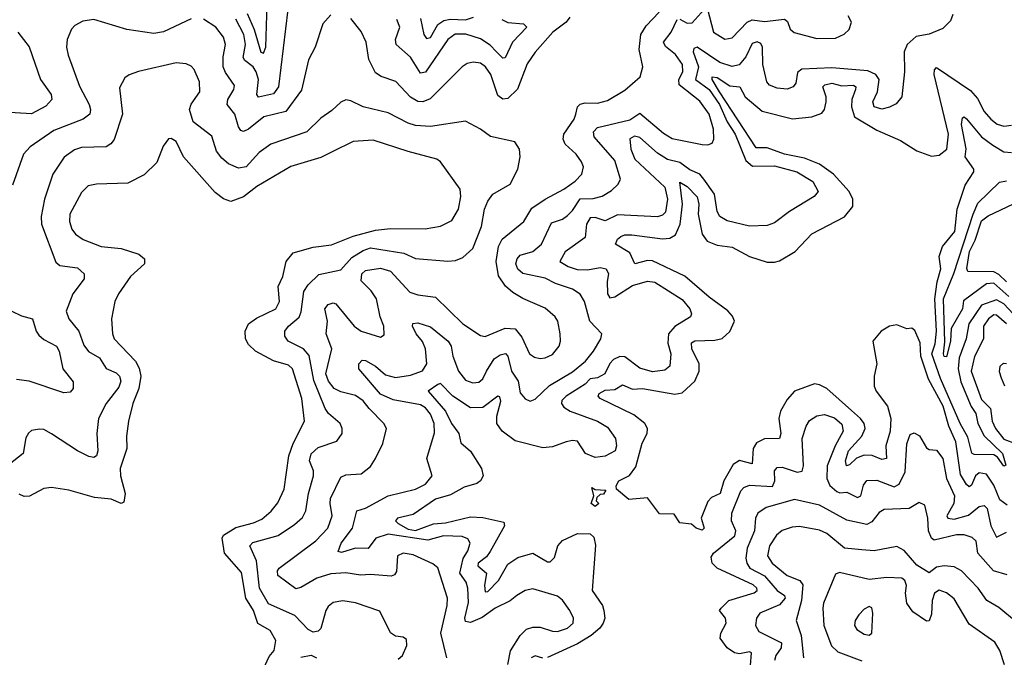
# Model space of a CAD drawing. Extents: x 1933546 to 2138868, y 524910 to 667279.
# Tile 281 of 466: x 2035478 to 2039426, y 614988 to 617544. Entities that reach past the tile are written whole.
import ezdxf

# ---------------------------------------------------------------- set-up
doc = ezdxf.new("R2010")
doc.units = 0

msp = doc.modelspace()

# ---------------------------------------------------------------- linework, layer by layer
at = {"layer": '0CON10XD'}
for points in [[(2036389.7, 617569.7), (2036418.5, 617505), (2036444.9, 617414.9), (2036455, 617410), (2036465, 617433.8), (2036470.7, 617605)], [(2036725, 617564.2), (2036692.7, 617527.3), (2036662.2, 617435), (2036635.9, 617384.1), (2036608.2, 617261.8), (2036545, 617176.6), (2036457.1, 617155), (2036395, 617105.3), (2036375, 617096.8), (2036365, 617099.6), (2036354.8, 617114.8), (2036341, 617165), (2036309.4, 617205), (2036312.9, 617225), (2036336.2, 617265), (2036339.1, 617280.9), (2036302.5, 617332.5), (2036293.8, 617355), (2036293, 617395), (2036302.9, 617445), (2036294.7, 617475), (2036263.8, 617515), (2036215, 617546.1)], [(2036552.5, 617585), (2036515.2, 617275), (2036495, 617247.8), (2036435, 617234.2), (2036429.2, 617245), (2036435.5, 617305), (2036426.5, 617335), (2036414.2, 617355), (2036380.2, 617380.2), (2036373.3, 617393.3), (2036382.9, 617445), (2036376.3, 617485), (2036345, 617546.9)], [(2036879.7, 615985), (2036855, 616016), (2036825, 616037.8), (2036765, 616052.3), (2036739.1, 616065), (2036716, 616095), (2036705.9, 616125), (2036728.8, 616225), (2036707.1, 616285), (2036712.1, 616335), (2036701.8, 616385), (2036715, 616402.9), (2036735, 616408.5), (2036745, 616404.6), (2036819.6, 616315), (2036846.9, 616295), (2036925, 616271.9), (2036938.9, 616281.1), (2036938.2, 616315), (2036923.6, 616353.6), (2036908.6, 616425), (2036887.3, 616457.3), (2036846.9, 616496.9), (2036850.4, 616525), (2036865, 616539.2), (2036925, 616548.6), (2036965, 616535.8), (2037042.5, 616452.5), (2037075, 616441.5), (2037145, 616432.3), (2037255, 616325.4), (2037325, 616277.9), (2037345, 616273.8), (2037425, 616307.2), (2037465, 616305.4), (2037490.8, 616270.8), (2037522.3, 616205), (2037541.7, 616191.7), (2037565, 616186), (2037585, 616188), (2037615, 616202.1), (2037640.9, 616235), (2037646.9, 616255), (2037645.4, 616285), (2037636.2, 616335), (2037625, 616352.9), (2037585, 616387.9), (2037495, 616426.9), (2037455, 616450.4), (2037426.1, 616476.1), (2037397.3, 616517.3), (2037388.3, 616575), (2037398.5, 616635), (2037412.5, 616665), (2037499.5, 616735), (2037531.9, 616788.1), (2037585, 616824.7), (2037660, 616865), (2037705, 616896.4), (2037732.2, 616925), (2037738.2, 616955), (2037730.9, 616975), (2037709.1, 617005), (2037665.4, 617045), (2037656.7, 617065), (2037659.7, 617085), (2037701.3, 617145), (2037708.6, 617165), (2037714.7, 617195), (2037725, 617206), (2037745, 617211.4), (2037795, 617210.4), (2037835, 617220.4), (2037905, 617261.5), (2037966.5, 617315), (2037976.4, 617355), (2037961.6, 617425), (2037968.4, 617485), (2037990.3, 617519.7), (2038041.8, 617575)], [(2039220, 617565), (2039210.5, 617539.5), (2039180.5, 617509.5), (2039125, 617487.1), (2039073.4, 617476.6), (2039037.1, 617445), (2039025.4, 617415), (2039026.4, 617335), (2039015.8, 617235), (2038993, 617207), (2038966.4, 617193.6), (2038935, 617185.6), (2038904.5, 617195), (2038898.5, 617215), (2038918.1, 617255), (2038924.7, 617305), (2038910.9, 617325), (2038879.2, 617339.2), (2038735, 617351.3), (2038615, 617346.7), (2038596.6, 617333.4), (2038590, 617290), (2038579.2, 617275), (2038555, 617265.5), (2038515, 617270.4), (2038485, 617281.8), (2038473.8, 617295), (2038458.5, 617365), (2038457.2, 617435), (2038449.7, 617449.7), (2038435, 617455.8), (2038415, 617448.8), (2038390, 617395), (2038363, 617363), (2038335, 617356.2), (2038285, 617373.4), (2038195, 617434.1), (2038181, 617429), (2038178.5, 617415), (2038199.5, 617355), (2038188.5, 617305), (2038242.5, 617265), (2038284.2, 617205), (2038314.5, 617134.5), (2038346.6, 617085), (2038390.2, 616980.2), (2038416.8, 616956.8), (2038505, 616958), (2038594.3, 616935), (2038658.1, 616895), (2038680, 616855), (2038663.8, 616835), (2038564.7, 616775.2), (2038505, 616730), (2038475, 616719.1), (2038405, 616716.3), (2038315, 616738.2), (2038285.5, 616755), (2038274.7, 616775), (2038264.2, 616845), (2038221.2, 616905), (2038204.9, 616924.8), (2038165, 616942.2), (2038125, 616972), (2038075, 616984), (2038035, 617008.9), (2037965, 617072), (2037943.2, 617076.8), (2037923.9, 617066.1), (2037928, 617025), (2037945.2, 616985), (2038065, 616872.3), (2038075.2, 616825), (2038067.2, 616772.8), (2038055, 616760.4), (2038035, 616754.2), (2037875, 616761.5), (2037825, 616737.8), (2037785, 616751.3), (2037765, 616750), (2037751.2, 616725), (2037745, 616671.5), (2037665.8, 616614.2), (2037643.3, 616575), (2037677.3, 616555), (2037713.3, 616543.3), (2037755, 616542), (2037805, 616551.1), (2037830, 616545), (2037839.6, 616525), (2037833.7, 616495), (2037834.8, 616445), (2037845, 616428.9), (2037865, 616432.6), (2037935, 616478.9), (2037995, 616495.4), (2038025, 616491.3), (2038135, 616421.8), (2038165.4, 616385), (2038171.5, 616365), (2038167.7, 616352.3), (2038105.2, 616314.8), (2038079.5, 616285), (2038077, 616247), (2038088.8, 616205), (2038085.5, 616155), (2038065, 616138.8), (2038015, 616132.5), (2037965, 616147.5), (2037905, 616192.9), (2037885, 616194.4), (2037858.6, 616181.4), (2037843.9, 616166.1), (2037824.7, 616125), (2037795, 616108), (2037765, 616104), (2037745, 616083.3), (2037668.8, 616035), (2037652.3, 616017.7), (2037650, 616005), (2037660.5, 615990.5), (2037685, 615974.7), (2037795, 615934.7), (2037835, 615910.9), (2037866.7, 615865), (2037870.7, 615835), (2037865.4, 615815), (2037825, 615793.8), (2037785, 615789), (2037746.9, 615805), (2037714.4, 615854.4), (2037695, 615857.4), (2037668.7, 615851.3), (2037615, 615831), (2037575, 615827.3), (2037465, 615855.2), (2037412.9, 615895), (2037391, 615925), (2037390.7, 615955), (2037407.7, 616015), (2037402.6, 616032.6), (2037395, 616035.4), (2037335, 615990), (2037285, 615987.7), (2037214.4, 616034.4), (2037165.8, 616085.8), (2037155, 616081.8), (2037115.6, 616055), (2037185.3, 615975.3), (2037209.1, 615925), (2037238.8, 615885), (2037247.2, 615847.2), (2037285, 615814.7), (2037329.3, 615745), (2037336.5, 615715), (2037325.2, 615695), (2037311.1, 615685), (2037259.8, 615670.2), (2037205, 615639.7), (2037145, 615622.3), (2037055, 615560.3), (2036993.1, 615545), (2036984.4, 615535), (2036995, 615524.4), (2037035, 615502), (2037065, 615496.7), (2037137.1, 615522.9), (2037185, 615527.2), (2037285, 615551.5), (2037335, 615548.6), (2037419.4, 615529.4), (2037422, 615515), (2037365, 615411.6), (2037349.1, 615390.9), (2037315.7, 615365), (2037315.3, 615355), (2037349.2, 615325), (2037341.4, 615275), (2037345, 615250), (2037355, 615250.9), (2037397.6, 615295), (2037435, 615360.6), (2037475, 615388.1), (2037535, 615405.3), (2037595, 615370), (2037605, 615370), (2037621.8, 615388.2), (2037636.1, 615435), (2037655, 615456.1), (2037715, 615484.1), (2037765, 615483.1), (2037780, 615470), (2037786.9, 615436.9), (2037774.1, 615255), (2037814.7, 615195), (2037820.9, 615175)], [(2038125, 617546.2), (2038155, 617530.5), (2038175, 617532.4), (2038223.3, 617585)], [(2038236.2, 617586.2), (2038259.7, 617495), (2038305, 617465.9), (2038335, 617471.1), (2038395.7, 617535), (2038415, 617544.6), (2038465, 617537.6), (2038545, 617547.2), (2038557, 617537), (2038567, 617507), (2038583.8, 617493.8), (2038675, 617469.5), (2038749.7, 617470.3), (2038784.1, 617485.9), (2038803.8, 617505), (2038813.8, 617535), (2038800.3, 617560.3)], [(2036165, 617547.5), (2036054.4, 617495.6), (2036015, 617489), (2035906.7, 617505), (2035775, 617545.5), (2035731.1, 617538.9), (2035698.2, 617521.8), (2035685, 617506), (2035667.5, 617465), (2035665.5, 617435), (2035672.1, 617402.1), (2035718, 617278), (2035756.7, 617205), (2035761.8, 617185), (2035758.5, 617165), (2035732.5, 617145), (2035615, 617099.8), (2035519.5, 617035), (2035492.2, 617005), (2035449.3, 616880.7)], [(2037435, 614958.8), (2037446, 615014), (2037485.4, 615075), (2037510, 615100), (2037535, 615107.9), (2037565, 615108.2), (2037615, 615091.8), (2037635, 615091.5), (2037674, 615105), (2037696.7, 615125), (2037698.2, 615145), (2037683.8, 615175), (2037655, 615217.1), (2037635, 615233.1), (2037535, 615261.8), (2037505, 615255.5), (2037471.4, 615235), (2037445, 615213.6), (2037384.8, 615185.2), (2037332.5, 615147.5), (2037285, 615127.5), (2037265, 615131.8), (2037262.6, 615145), (2037277.2, 615207.2), (2037275.2, 615265.2), (2037268.5, 615288.5), (2037242.4, 615325), (2037256.1, 615383.9), (2037275.3, 615415), (2037284.5, 615445), (2037275, 615462.2), (2037251.9, 615471.9), (2037177.5, 615475), (2037115, 615457.7), (2036955, 615481.4), (2036906.1, 615465), (2036875, 615424), (2036825, 615424.8), (2036768, 615408), (2036755, 615412.5), (2036767.4, 615445), (2036811.9, 615505), (2036829.4, 615575), (2036865, 615585.2), (2036955, 615634.7), (2037065, 615661.3), (2037105, 615682.5), (2037131.4, 615715), (2037110, 615785), (2037141.7, 615888.3), (2037139.3, 615925), (2037125, 615962.5), (2037105, 615987.6), (2037085, 616000.2), (2036975, 616019.7), (2036925, 616042.8), (2036837.5, 616145), (2036837.8, 616165), (2036851.1, 616178.9), (2036865, 616177.7), (2036905, 616155.3), (2036945, 616120.5), (2036985, 616110.2), (2037045, 616118.7), (2037093.7, 616136.3), (2037109.8, 616165), (2037105.2, 616225), (2037093.6, 616253.6), (2037067.6, 616285), (2037052.7, 616315), (2037053.8, 616326.2), (2037075, 616329.2), (2037125, 616312.5), (2037196.1, 616255), (2037208.2, 616235), (2037214.7, 616195), (2037237.5, 616135), (2037265, 616099.2), (2037295, 616087.9), (2037319.2, 616090.8), (2037335, 616104.4), (2037349.2, 616135), (2037380.6, 616185), (2037405, 616200.7), (2037425.6, 616205.6), (2037435.2, 616195), (2037449.6, 616135), (2037476.2, 616095), (2037485, 616048.6), (2037505, 616024.2), (2037525, 616014.3), (2037545, 616023.1), (2037602.2, 616077.8), (2037695, 616132.9), (2037746.6, 616175), (2037779.4, 616215), (2037807.8, 616265), (2037812.5, 616285), (2037763.9, 616335), (2037742.8, 616415), (2037725, 616443.5), (2037695, 616463.3), (2037626, 616486), (2037585, 616507.5), (2037495, 616526.4), (2037475, 616544.7), (2037467.1, 616565), (2037472.4, 616585), (2037485, 616600.4), (2037535, 616614.8), (2037570.5, 616645), (2037610.5, 616729.5), (2037655, 616744.8), (2037675, 616759.1), (2037695, 616778.8), (2037725, 616825.5), (2037777.7, 616827.7), (2037813.1, 616836.9), (2037851.1, 616858.9), (2037877.8, 616885), (2037887.3, 616905), (2037865, 616980.4), (2037780.9, 617075), (2037779.5, 617095), (2037795, 617112.6), (2037925, 617142.7), (2037965, 617169.2), (2038059.5, 617089.5), (2038095, 617068.7), (2038215, 617043.8), (2038237.7, 617042.3), (2038255, 617050), (2038260.9, 617065), (2038260.3, 617105), (2038243.1, 617165), (2038205, 617217.5), (2038122.9, 617282.9), (2038121.2, 617305), (2038137.7, 617335), (2038136.1, 617365), (2038107.6, 617405), (2038067.1, 617437.1), (2038059.7, 617455), (2038090, 617495), (2038115, 617545.5)], [(2037684.6, 617555), (2037668.7, 617535), (2037615.4, 617495), (2037545.3, 617414.7), (2037512.9, 617367.1), (2037473.9, 617266.1), (2037435, 617228.2), (2037415, 617225.3), (2037395, 617240.9), (2037367, 617325), (2037345.9, 617355.9), (2037325, 617369.7), (2037295.9, 617374.1), (2037271.7, 617368.3), (2037251.5, 617355), (2037123.2, 617226.8), (2037095, 617215.3), (2037075, 617216.6), (2037044.4, 617234.4), (2036986, 617296), (2036927, 617317), (2036905, 617331.5), (2036878.2, 617385), (2036866.6, 617455), (2036847.6, 617497.6), (2036805, 617549.1)], [(2037410.6, 617545), (2037435, 617532.7), (2037498.4, 617528.4), (2037511.1, 617515), (2037454.3, 617455), (2037425, 617392.2), (2037415, 617390), (2037390, 617415), (2037365, 617442), (2037325, 617468.3), (2037266.4, 617486.4), (2037223.6, 617486.4), (2037195.3, 617465), (2037105, 617334.1), (2037085, 617330.7), (2037045, 617394.6), (2036987.5, 617445), (2036985.3, 617465), (2037002.3, 617515), (2036989.6, 617545)], [(2037085, 617549.5), (2037098.1, 617485), (2037109.1, 617469.1), (2037125, 617473.6), (2037154.9, 617525.1), (2037178.4, 617541.6), (2037203.4, 617546.6), (2037265.8, 617544.2), (2037297.7, 617555)], [(2035470.6, 617495), (2035516.2, 617436.2), (2035560.6, 617305), (2035603.8, 617245), (2035606.2, 617225), (2035582.6, 617197.4), (2035525, 617166.9), (2035415.8, 617174.2)], [(2036995, 614980.8), (2037013.3, 614995), (2037030.6, 615035), (2037028.6, 615058.6), (2037015, 615068.8), (2036985, 615072), (2036965, 615086.2), (2036922.2, 615172.2), (2036825, 615206.3), (2036774.2, 615214.2), (2036735, 615207.3), (2036715, 615191.8), (2036705.3, 615175), (2036685, 615102.9), (2036675, 615092.9), (2036655, 615088.6), (2036635, 615098.6), (2036580.9, 615155), (2036475, 615202.7), (2036439.7, 615265), (2036427.4, 615375), (2036400, 615435), (2036412.6, 615447.4), (2036513.7, 615476.3), (2036579.8, 615520.2), (2036611.2, 615548.8), (2036624.7, 615575), (2036635.2, 615645), (2036655.8, 615715), (2036655.3, 615735), (2036640.4, 615775), (2036646.9, 615803.1), (2036675, 615828.4), (2036750, 615855), (2036770.5, 615885), (2036770.9, 615905), (2036762.5, 615925), (2036715.8, 615965.8), (2036702.7, 615985), (2036657.7, 616097.7), (2036638.3, 616198.3), (2036615.3, 616225), (2036595, 616235.2), (2036553.8, 616255), (2036540.4, 616275), (2036541.5, 616295), (2036555.4, 616315), (2036598.3, 616351.7), (2036606.5, 616373.5), (2036617.8, 616455), (2036635, 616481.8), (2036677.7, 616522.3), (2036765, 616540.9), (2036809.7, 616590.3), (2036855, 616618.6), (2036885, 616629), (2037017.6, 616607.6), (2037065, 616586.7), (2037195, 616576.4), (2037225, 616579.4), (2037255, 616591.4), (2037295, 616627.1), (2037329.1, 616715), (2037341.1, 616785), (2037355, 616816.7), (2037375, 616845.5), (2037444.6, 616885.4), (2037475.7, 616945), (2037484.2, 616995), (2037482, 617025), (2037463.3, 617055), (2037366, 617076), (2037325, 617105.6), (2037265, 617137.5), (2037125, 617115.8), (2037065, 617119.7), (2037035, 617129.1), (2036955, 617171.1), (2036854.7, 617194.7), (2036805, 617218.9), (2036785, 617222.5), (2036765, 617213.3), (2036729.9, 617180.1), (2036685, 617150), (2036628.9, 617095), (2036485, 617045.9), (2036437.4, 617012.6), (2036386.2, 616955), (2036355, 616949.1), (2036315, 616967.1), (2036288.7, 616988.7), (2036267.1, 617017.1), (2036247.9, 617077.9), (2036173.9, 617135), (2036159.2, 617185), (2036165, 617205.7), (2036199.6, 617255), (2036198.9, 617295), (2036176.7, 617345), (2036165, 617357.5), (2036145, 617367.8), (2036105, 617370.9), (2035953.7, 617336.3), (2035916.6, 617323.4), (2035899.3, 617310.7), (2035878.3, 617271.7), (2035890.4, 617165), (2035856.2, 617063.8), (2035843.3, 617046.7), (2035825, 617035.3), (2035725, 617032.4), (2035697.8, 617022.2), (2035656.6, 616993.4), (2035610.9, 616925), (2035577.4, 616825), (2035563.3, 616755), (2035564.7, 616725), (2035622.2, 616572.2), (2035638.5, 616558.5), (2035708.8, 616548.8), (2035735.6, 616525), (2035736.5, 616505), (2035690.9, 616445), (2035664.1, 616375), (2035675.3, 616345), (2035714.8, 616294.8), (2035735, 616239.5), (2035754.2, 616214.2), (2035797.9, 616187.9), (2035825, 616145.5), (2035865, 616128.7), (2035877.2, 616115), (2035883.8, 616095), (2035875, 616070.8), (2035824.6, 616005), (2035794, 615945), (2035787.2, 615885), (2035791.1, 615815), (2035785, 615796.2), (2035775, 615789.2), (2035755, 615792.5), (2035710, 615815), (2035605, 615884.4), (2035575, 615900.6), (2035557, 615903), (2035525, 615897.1), (2035513, 615887), (2035502.4, 615867.6), (2035491.1, 615805), (2035435, 615760.2)], [(2039437.5, 615597.5), (2039408.8, 615618.8), (2039385, 615677.9), (2039355, 615722.4), (2039325, 615726.7), (2039311.2, 615715), (2039295, 615677.3), (2039285, 615671.6), (2039275, 615680), (2039250.7, 615720.7), (2039231.4, 615851.4), (2039203.4, 615915), (2039180.9, 615995), (2039122.9, 616102.9), (2039091.3, 616195), (2039088.6, 616248.6), (2039067.6, 616297.6), (2039055, 616307.5), (2039035, 616304.4), (2038995, 616320.4), (2038965.3, 616315.3), (2038932.6, 616295), (2038899.4, 616255), (2038914.8, 616165), (2038903.8, 616115), (2038904.8, 616075), (2038912.3, 616055), (2038958, 615995), (2038971, 615945), (2038968.6, 615895), (2038950.7, 615835), (2038954.2, 615785), (2038935, 615780.9), (2038897.1, 615797.1), (2038865, 615798), (2038833.5, 615786.5), (2038805, 615759.1), (2038792.9, 615755), (2038790, 615775), (2038801, 615815), (2038855.6, 615874.4), (2038867.9, 615905), (2038864.1, 615925), (2038849.8, 615945), (2038812.9, 615977.1), (2038715.1, 616065.1), (2038685, 616080.8), (2038665, 616084.2), (2038585, 616054.4), (2038555, 616021.1), (2038529.4, 615975), (2038522.4, 615945), (2038530.7, 615885), (2038525, 615865.6), (2038465, 615863.4), (2038432.8, 615847.2), (2038419.2, 615825), (2038415, 615762.9), (2038365, 615776.7), (2038338.9, 615761.1), (2038301.4, 615695), (2038286.8, 615645), (2038251.9, 615628.1), (2038237.7, 615612.3), (2038211.2, 615545), (2038222.5, 615505), (2038215, 615497.5), (2038190, 615505), (2038171.7, 615521.7), (2038125, 615527.5), (2038101.7, 615561.7), (2038043, 615563), (2037995, 615626.7), (2037920.7, 615620.7), (2037871.7, 615661.7), (2037870, 615675), (2037880, 615695), (2037922.7, 615717.3), (2037948.9, 615751.1), (2037973.4, 615846.6), (2037994.6, 615885), (2037995.4, 615905), (2037984.7, 615924.8), (2037940.3, 615960.3), (2037806.2, 616025), (2037796.9, 616035), (2037801.3, 616045), (2037825, 616059.2), (2037865, 616060.9), (2037895, 616080), (2037935, 616063.4), (2037975, 616065.5), (2038105, 616042.6), (2038135, 616048.2), (2038185, 616094.7), (2038203.2, 616135), (2038202.3, 616165), (2038173.5, 616225), (2038171.6, 616248.4), (2038185, 616256.7), (2038265, 616259), (2038295, 616265.9), (2038325, 616293.8), (2038344.3, 616335), (2038336.7, 616355), (2038317.6, 616377.6), (2038242.1, 616432.1), (2038145, 616515.8), (2038015, 616576.9), (2037995, 616578.2), (2037945, 616566), (2037925, 616609.2), (2037866.7, 616645), (2037875, 616664.4), (2037888.9, 616675), (2037905, 616681.8), (2037932, 616682), (2038055, 616665.8), (2038085, 616669), (2038107.9, 616682.1), (2038126.2, 616725), (2038136.3, 616805), (2038125, 616893.3), (2038155, 616875.6), (2038194.4, 616834.4), (2038200.9, 616805), (2038199.1, 616765), (2038214.8, 616685), (2038235, 616656.2), (2038275, 616640.5), (2038335, 616632.9), (2038404.2, 616595), (2038475, 616572.7), (2038505, 616571.6), (2038525, 616578), (2038587.7, 616615), (2038654.5, 616685.5), (2038785, 616754.2), (2038819.5, 616795), (2038819.1, 616825), (2038804.4, 616855), (2038741, 616925), (2038685, 616964.6), (2038625, 616989.1), (2038545, 617004.9), (2038475, 617030.1), (2038431.1, 617031.1), (2038284.4, 617255), (2038254.5, 617305), (2038255, 617315.9), (2038275, 617312.5), (2038325, 617279.5), (2038365.7, 617275), (2038387.1, 617235), (2038455, 617177.4), (2038577.3, 617147.3), (2038655, 617154.3), (2038695, 617169.6), (2038705.7, 617185), (2038712.6, 617215), (2038712.4, 617235), (2038698.6, 617275), (2038706.2, 617283.8), (2038735, 617289.4), (2038775, 617279.3), (2038821.5, 617281.5), (2038830.3, 617275), (2038830, 617265), (2038814.6, 617225), (2038813.9, 617195), (2038826.2, 617155), (2038915, 617101.1), (2039010.5, 617060.5), (2039075, 617018.8), (2039135, 616997.1), (2039165, 617001.1), (2039195.3, 617025), (2039203, 617085), (2039145.3, 617324.7), (2039146.1, 617343.9), (2039155, 617352.5), (2039290.2, 617260.2), (2039319, 617229), (2039345, 617176.7), (2039372.5, 617145), (2039398.1, 617125), (2039425, 617117.3), (2039455, 617121.5)], [(2039481.3, 616345), (2039425, 616405.7), (2039395, 616421.7), (2039335, 616400), (2039283.5, 616325), (2039273.6, 616265), (2039245, 616188.2), (2039242, 616145), (2039252.2, 616092.3), (2039293.8, 615993.8), (2039312, 615965), (2039320.8, 615925), (2039346.1, 615876.1), (2039419.2, 615805), (2039432.5, 615757.5), (2039425, 615754), (2039399.6, 615789.6), (2039385, 615799.8), (2039305, 615801.2), (2039296.5, 615806.5), (2039279.8, 615869.8), (2039249.2, 615925), (2039169.9, 616105), (2039135.5, 616205), (2039149.1, 616245), (2039154.1, 616295), (2039147.7, 616425), (2039156.5, 616493.5), (2039172.4, 616545), (2039164.7, 616595), (2039178.9, 616635), (2039228.6, 616695), (2039237.6, 616785), (2039251.5, 616828.5), (2039269, 616881), (2039304.4, 616935), (2039304.2, 616945), (2039269.7, 616995), (2039273.8, 617026.2), (2039255.2, 617124.8), (2039258.7, 617151.3), (2039265, 617154.5), (2039275, 617146.6), (2039334.7, 617074.7), (2039380.7, 617040.7), (2039425, 617014.8), (2039455, 617011.8)], [(2036455, 614942), (2036478.6, 614991.4), (2036498.1, 615015), (2036504.2, 615055), (2036481.9, 615095), (2036432.6, 615122.6), (2036426.3, 615143.7), (2036415, 615175.5), (2036384.3, 615224.3), (2036367.5, 615327.5), (2036299.4, 615405), (2036289, 615465), (2036295, 615477.9), (2036345, 615508.5), (2036415, 615526.3), (2036448.6, 615541.4), (2036486.5, 615573.5), (2036513.5, 615606.5), (2036538.5, 615661.5), (2036557.5, 615795), (2036574.4, 615845.6), (2036619.7, 615935), (2036609.4, 616025), (2036571.7, 616145), (2036555, 616159.4), (2036495, 616176.3), (2036423.9, 616215), (2036395, 616241.5), (2036383.3, 616265), (2036381.7, 616295), (2036395.3, 616325), (2036427.8, 616347.8), (2036505, 616385.3), (2036519.4, 616415), (2036514.7, 616475), (2036533.3, 616515), (2036546.2, 616575), (2036575, 616609.2), (2036655, 616632.2), (2036728.7, 616641.3), (2036815, 616677), (2036905, 616701.1), (2036965, 616707.5), (2037104.3, 616705.7), (2037165, 616715.9), (2037210.5, 616739.5), (2037237.6, 616785), (2037246.6, 616835), (2037243.6, 616865), (2037164.7, 616974.7), (2037150.8, 616985), (2037035, 617015.3), (2036895, 617061.7), (2036815, 617055.9), (2036733.6, 617016.4), (2036685, 616992.4), (2036565, 616955.4), (2036428.8, 616875), (2036375, 616834.7), (2036325, 616815.9), (2036295, 616826.6), (2036261.5, 616851.5), (2036134.5, 616994.5), (2036105, 617056), (2036085, 617068), (2036075, 617066.2), (2036053, 617037), (2036027.6, 616972.4), (2035977.3, 616922.7), (2035911.7, 616888.3), (2035785, 616885.6), (2035752, 616878), (2035725, 616852), (2035678.8, 616765), (2035676.9, 616735), (2035686.2, 616705), (2035701.5, 616685), (2035732.6, 616662.6), (2035804.5, 616635.5), (2035885, 616627.1), (2035955.8, 616604.2), (2035978.5, 616585), (2035977.8, 616565), (2035922.2, 616515), (2035873.3, 616445), (2035858.9, 616415), (2035845.5, 616345), (2035849.4, 616285), (2035856.9, 616265), (2035941.9, 616175), (2035956.7, 616146.7), (2035963, 616115), (2035955.6, 616065), (2035932, 616005), (2035913.7, 615935), (2035906, 615875), (2035907.4, 615825), (2035881.2, 615745), (2035882.4, 615715), (2035900.8, 615645), (2035895, 615610), (2035885, 615604.2), (2035845, 615621.5), (2035777.8, 615627.8), (2035675, 615657.5), (2035605, 615669.1), (2035575, 615664.6), (2035516.3, 615633.7), (2035495, 615632.1), (2035475, 615641.5)], [(2039445, 616434.7), (2039385, 616487.8), (2039355, 616484.8), (2039263.1, 616416.9), (2039258.8, 616385), (2039213.4, 616306.6), (2039210, 616255), (2039195, 616191.9), (2039185, 616193.3), (2039182.1, 616205), (2039187.3, 616252.7), (2039182.1, 616425), (2039223.7, 616526.3), (2039301.2, 616765), (2039320.8, 616809.1), (2039407.4, 616892.6), (2039435, 616898.3)], [(2039435, 616493.4), (2039405, 616522.6), (2039385, 616532.9), (2039280.4, 616535), (2039276.2, 616546.2), (2039286.6, 616615), (2039309.2, 616660.8), (2039335, 616737.6), (2039361.3, 616758.6), (2039463.6, 616806.4)], [(2035446, 616375), (2035485, 616356.7), (2035529.2, 616345), (2035543.5, 616295), (2035555, 616279.4), (2035575, 616261.5), (2035625.7, 616235), (2035636.5, 616215), (2035651.1, 616145), (2035692.1, 616092.1), (2035691.4, 616065), (2035679.5, 616050.5), (2035655, 616047.8), (2035515, 616095.4), (2035465, 616101.8)], [(2039435.8, 616325), (2039395, 616359.4), (2039385, 616360.5), (2039362.6, 616345), (2039342.5, 616315), (2039342.4, 616265), (2039306.2, 616193.8), (2039293.6, 616135), (2039335, 616021.1), (2039371.3, 615985), (2039377.7, 615935), (2039391.3, 615905), (2039425, 615862.8), (2039473.4, 615843.4)], [(2039428.6, 616075), (2039415, 616106.7), (2039407.7, 616132.3), (2039410, 616155), (2039422.7, 616167.3), (2039435, 616166)], [(2037190.6, 614985), (2037167.1, 615085), (2037192.6, 615195), (2037193.1, 615225), (2037155, 615346.7), (2037135, 615363.1), (2037055, 615398.4), (2037015, 615405.3), (2036992.7, 615395), (2036988.7, 615331.3), (2036981.3, 615318.7), (2036967.1, 615312.9), (2036885, 615320.3), (2036845, 615317.3), (2036785, 615325.8), (2036725, 615322), (2036669.4, 615305), (2036605, 615266.9), (2036585, 615262.5), (2036512.7, 615315), (2036511.5, 615335), (2036518.1, 615345), (2036665.2, 615454.8), (2036713.5, 615505), (2036731.4, 615555), (2036722.1, 615605), (2036724.7, 615625), (2036765, 615709.4), (2036785, 615720), (2036847.1, 615722.9), (2036885, 615752.2), (2036904.7, 615785.3), (2036933.3, 615845), (2036949.2, 615905), (2036938.1, 615925), (2036879.7, 615985)], [(2038408, 614955), (2038412.5, 615005), (2038405, 615010), (2038365, 615002.1), (2038344.9, 615004.9), (2038314.3, 615025), (2038287.1, 615065), (2038289.6, 615085), (2038311.4, 615125), (2038307.7, 615145), (2038283.8, 615175), (2038290.8, 615185), (2038321.5, 615215), (2038423.5, 615246.5), (2038435.9, 615255), (2038434.2, 615264.2), (2038418.8, 615278.8), (2038275, 615345.3), (2038254.6, 615365), (2038250.2, 615389.8), (2038260, 615405), (2038345.5, 615475), (2038349.7, 615495), (2038332.3, 615535), (2038333.3, 615565), (2038369.7, 615655), (2038381.1, 615668.9), (2038405, 615678.2), (2038496.8, 615673.2), (2038506.3, 615695), (2038504.1, 615735), (2038515, 615748.8), (2038535, 615750), (2038595, 615729.4), (2038616.3, 615733.6), (2038620.9, 615755), (2038615.9, 615865), (2038631.2, 615915), (2038645, 615937.8), (2038675, 615956.2), (2038705, 615961.2), (2038745, 615947.3), (2038775, 615921.9), (2038780.3, 615895), (2038747.8, 615835), (2038716.4, 615755), (2038714.1, 615705), (2038726.8, 615676.8), (2038755, 615652.3), (2038766.6, 615646.6), (2038795, 615649.5), (2038838, 615628), (2038851.6, 615635), (2038861.9, 615678.1), (2038875, 615696.9), (2038915, 615697.5), (2038985, 615671), (2039005, 615682.3), (2039029.2, 615730.8), (2039035, 615843.8), (2039049.2, 615880.8), (2039065, 615888), (2039086.4, 615876.4), (2039115, 615828), (2039125, 615821.2), (2039155, 615818), (2039179.2, 615785), (2039195.2, 615705), (2039227.3, 615635), (2039223.8, 615605), (2039196.3, 615555), (2039200.4, 615545), (2039225, 615541.7), (2039282.4, 615557.6), (2039325, 615592.4), (2039345, 615596.8), (2039357, 615585), (2039372, 615515), (2039395, 615468.8), (2039435, 615490)], [(2037785, 615592.5), (2037770, 615605), (2037780, 615635), (2037771.7, 615668.3), (2037785, 615660), (2037828.3, 615658.3), (2037818.3, 615641.7), (2037805, 615640), (2037791.7, 615628.3), (2037790, 615615), (2037800, 615605), (2037785, 615592.5)], [(2039438.2, 615318.2), (2039383.6, 615335), (2039320.4, 615405), (2039313.8, 615453.8), (2039297.6, 615467.6), (2039265, 615478.1), (2039235, 615478.3), (2039145, 615457.7), (2039135, 615465.4), (2039122.4, 615495), (2039120.1, 615545), (2039107.4, 615597.4), (2039085, 615608.5), (2039045, 615584.7), (2038945, 615580.9), (2038925, 615568.2), (2038895, 615530.8), (2038875, 615520.8), (2038795, 615538), (2038685, 615598.1), (2038585, 615620.3), (2038471.7, 615588.3), (2038437.9, 615565), (2038428.1, 615545), (2038424.5, 615495), (2038394.8, 615425), (2038389.3, 615385), (2038393.3, 615365), (2038405.3, 615345), (2038465, 615314.8), (2038514.9, 615254.9), (2038545.4, 615235.4), (2038548.1, 615225), (2038525, 615197.7), (2038445.8, 615164.2), (2038432.1, 615145), (2038429.2, 615115), (2038441.5, 615091.5), (2038532.3, 615045), (2038531, 615025), (2038510.3, 614995), (2038505.3, 614975.3)], [(2039475, 615128.8), (2039405, 615187.6), (2039356.2, 615215), (2039321.1, 615265), (2039255, 615334.5), (2039225, 615350.4), (2039184.7, 615354.7), (2039155, 615349.5), (2039125, 615326.8), (2039075, 615357.5), (2039025, 615416.2), (2038995, 615432.5), (2038905, 615414.7), (2038855, 615418.9), (2038785.5, 615425.5), (2038715, 615484.2), (2038685, 615497.3), (2038605, 615511.9), (2038575, 615510), (2038535, 615496.6), (2038512.8, 615477.2), (2038484.2, 615435), (2038476.7, 615395), (2038495, 615365.5), (2038555, 615315.8), (2038605.7, 615295.7), (2038618.5, 615278.5), (2038613, 615215), (2038592.1, 615135), (2038611.9, 615075), (2038621.2, 614985)], [(2039427.8, 614957.8), (2039408.5, 615015), (2039387.9, 615047.9), (2039285, 615120.7), (2039225, 615221.6), (2039195, 615246.1), (2039165, 615256.5), (2039146.5, 615245), (2039136.6, 615215), (2039135, 615161.2), (2039125, 615133.8), (2039115, 615132), (2039059.6, 615169.6), (2039035.6, 615205), (2039029.6, 615245), (2039033.7, 615275), (2039027.5, 615295), (2039015, 615304.7), (2038955, 615308.3), (2038885, 615299.8), (2038765, 615327.7), (2038748.9, 615321.1), (2038701.1, 615205), (2038698.6, 615185), (2038702.2, 615115), (2038733.2, 615033.2), (2038759.4, 615009.4), (2038855, 614973.7)], [(2038885, 615076.2), (2038895, 615084.4), (2038899.6, 615165), (2038895, 615185.6), (2038885, 615191.1), (2038865, 615181.1), (2038842.6, 615157.4), (2038828.2, 615135), (2038825.4, 615115), (2038835, 615099.1), (2038865, 615080.6), (2038885, 615076.2)], [(2037820.9, 615175), (2037824.3, 615145), (2037817.6, 615125), (2037804.8, 615105), (2037769.7, 615075), (2037715, 615042.3), (2037595, 614986.7)], [(2036605, 614987.5), (2036646.5, 614996.5), (2036668, 614985)], [(2037575, 614983.9), (2037545, 614993.3), (2037528.4, 614985)]]:
    msp.add_lwpolyline(points, dxfattribs=at)

doc.saveas('drawing.dxf')
